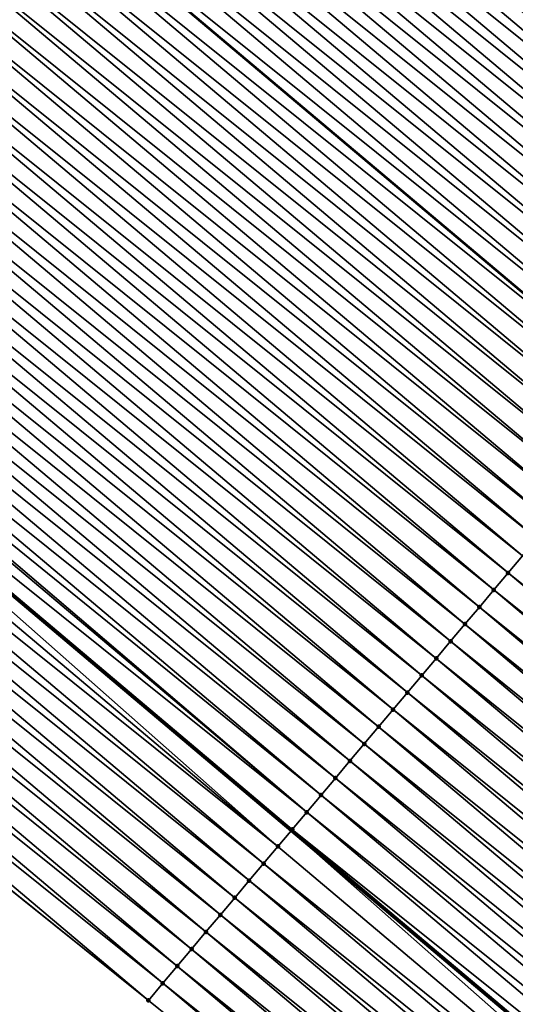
# Model space of a CAD drawing. Header units: feet. Extents: x 2007189 to 2022806, y 818621 to 837694.
# Tile 392 of 656: x 2016835 to 2016846, y 819046 to 819068. Entities that reach past the tile are written whole.
import ezdxf

# ---------------------------------------------------------------- set-up
doc = ezdxf.new("R2010")
doc.units = ezdxf.units.FT
doc.header["$MEASUREMENT"] = 0
for name, color, linetype, lineweight in [('EP_Travel Lane', 172, 'Continuous', 53), ('Road Shots', 141, 'Continuous', 100), ('Road X-Section', 40, 'Continuous', 13), ('STRIPING', 60, 'Continuous', 53)]:
    doc.layers.add(name, color=color, linetype=linetype, lineweight=lineweight)
doc.layers.add('I-77-MM17-21_SB-Surface-Border', color=7, linetype='Continuous')
doc.layers.add('I-77-MM17-21_SB-Surface-TIN', color=7, linetype='Continuous')

msp = doc.modelspace()

# ---------------------------------------------------------------- linework, layer by layer
at = {"layer": 'EP_Travel Lane'}
msp.add_polyline3d([(2016733.999429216, 819140.1034043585, 274.1678343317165), (2016749.296424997, 819127.221880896, 274.4294133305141), (2016764.59372578, 819114.3401005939, 274.6591212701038), (2016779.89070353, 819101.4585923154, 274.9225861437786), (2016795.18778303, 819088.576998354, 275.1754161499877), (2016810.484822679, 819075.6954379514, 275.4324137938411), (2016825.782035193, 819062.8137319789, 275.6713380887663), (2016841.079173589, 819049.9320884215, 275.9180162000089), (2016856.376299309, 819037.0504555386, 276.1660225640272), (2016871.673332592, 819024.1689004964, 276.4236824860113), (2016886.982882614, 819011.2875277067, 276.6819348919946), (2016902.308022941, 818998.4390243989, 276.9303344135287), (2016917.633320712, 818985.5903890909, 277.155754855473), (2016932.95899216, 818972.7414404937, 277.3266247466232), (2016948.284831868, 818959.8923508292, 277.4729298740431), (2016963.610795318, 818947.0431574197, 277.6011788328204), (2016978.936536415, 818934.1941504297, 277.7618819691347), (2016994.26224747, 818921.3451686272, 277.9269635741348), (2017009.587746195, 818908.4963648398, 278.12305330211), (2017024.913461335, 818895.6473796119, 278.287547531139), (2017040.259477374, 818882.7864861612, 278.4217461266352), (2017055.598698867, 818869.9530697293, 278.5670416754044), (2017070.938029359, 818857.1195621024, 278.6535262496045), (2017086.277400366, 818844.286020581, 278.7181300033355)], dxfattribs=at)
at = {"layer": 'I-77-MM17-21_SB-Surface-Border', "color": 3, "linetype": 'Continuous', "lineweight": -3}
msp.add_polyline3d([(2017085.954980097, 818843.9006351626, 278.6995043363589), (2017070.209611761, 818856.2489015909, 278.6138580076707), (2017054.652584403, 818868.8221821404, 278.51044431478), (2017039.253249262, 818881.5837598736, 278.3655220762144), (2017023.470538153, 818893.9304283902, 278.2235324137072), (2017007.420183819, 818905.9170554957, 278.0195860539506), (2016992.481850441, 818919.2264905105, 277.8362537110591), (2016977.717256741, 818932.7433000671, 277.7066960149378), (2016961.341886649, 818944.3440322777, 277.5491763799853), (2016947.274771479, 818958.6908833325, 277.4580087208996), (2016932.596480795, 818972.3101950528, 277.3185388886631), (2016915.047826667, 818982.5151392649, 277.131746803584), (2016900.012915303, 818995.7091841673, 276.9102384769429), (2016884.092850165, 819007.8499312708, 276.6463734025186), (2016869.116902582, 819021.1336139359, 276.3774182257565), (2016853.500769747, 819033.6361956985, 276.1087442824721), (2016837.88433416, 819046.1390325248, 275.8717059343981), (2016822.268144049, 819058.6416625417, 275.6090141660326), (2016807.295925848, 819071.909341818, 275.3812706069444), (2016792.001816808, 819084.7944163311, 275.1261050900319), (2016777.351884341, 819098.4443676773, 274.8844872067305), (2016762.380124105, 819111.7116611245, 274.6088648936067), (2016746.441525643, 819123.8321223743, 274.3728565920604), (2016731.791721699, 819137.481965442, 274.1178048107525)], dxfattribs=at)
at = {"layer": 'I-77-MM17-21_SB-Surface-TIN', "color": 128, "linetype": 'Continuous', "lineweight": -3}
for points in [[(2016856.242503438, 819067.9387494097, 276.3479161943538), (2016841.006082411, 819080.8927445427, 276.1157807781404), (2016840.948187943, 819080.8239978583, 276.1143344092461)], [(2016856.242503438, 819067.9387494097, 276.3479161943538), (2016856.564620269, 819068.3211637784, 276.351704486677), (2016841.006082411, 819080.8927445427, 276.1157807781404)], [(2016856.147785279, 819067.8262824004, 276.3458537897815), (2016840.948187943, 819080.8239978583, 276.1143344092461), (2016840.626138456, 819080.4415267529, 276.1035068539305)], [(2016856.147785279, 819067.8262824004, 276.3458537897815), (2016856.242503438, 819067.9387494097, 276.3479161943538), (2016840.948187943, 819080.8239978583, 276.1143344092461)], [(2016855.920434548, 819067.5562946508, 276.3391167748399), (2016840.626138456, 819080.4415267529, 276.1035068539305), (2016840.304107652, 819080.0590399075, 276.0907265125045)], [(2016855.920434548, 819067.5562946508, 276.3391167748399), (2016856.147785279, 819067.8262824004, 276.3458537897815), (2016840.626138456, 819080.4415267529, 276.1035068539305)], [(2016855.467626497, 819067.018495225, 276.3219687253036), (2016840.304107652, 819080.0590399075, 276.0907265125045), (2016839.982076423, 819079.6765534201, 276.0779905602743)], [(2016855.467626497, 819067.018495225, 276.3219687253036), (2016855.598395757, 819067.1738145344, 276.3271713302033), (2016840.304107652, 819080.0590399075, 276.0907265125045)], [(2016855.598395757, 819067.1738145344, 276.3271713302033), (2016855.920434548, 819067.5562946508, 276.3391167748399), (2016840.304107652, 819080.0590399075, 276.0907265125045)], [(2016855.276363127, 819066.791329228, 276.3145819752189), (2016839.982076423, 819079.6765534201, 276.0779905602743), (2016839.660036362, 819079.2940743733, 276.0661777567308)], [(2016855.276363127, 819066.791329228, 276.3145819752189), (2016855.467626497, 819067.018495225, 276.3219687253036), (2016839.982076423, 819079.6765534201, 276.0779905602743)], [(2016854.954324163, 819066.4088492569, 276.3026545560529), (2016839.660036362, 819079.2940743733, 276.0661777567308), (2016839.33798566, 819078.9116042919, 276.0554772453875)], [(2016854.954324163, 819066.4088492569, 276.3026545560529), (2016855.276363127, 819066.791329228, 276.3145819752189), (2016839.660036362, 819079.2940743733, 276.0661777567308)], [(2016854.632274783, 819066.0263780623, 276.291816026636), (2016839.33798566, 819078.9116042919, 276.0554772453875), (2016839.015926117, 819078.5291416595, 276.0457009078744)], [(2016854.632274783, 819066.0263780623, 276.291816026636), (2016854.954324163, 819066.4088492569, 276.3026545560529), (2016839.33798566, 819078.9116042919, 276.0554772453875)], [(2016854.310224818, 819065.6439073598, 276.2810385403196), (2016839.015926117, 819078.5291416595, 276.0457009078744), (2016838.693861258, 819078.1466835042, 276.0364800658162)], [(2016854.310224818, 819065.6439073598, 276.2810385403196), (2016854.632274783, 819066.0263780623, 276.291816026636), (2016839.015926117, 819078.5291416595, 276.0457009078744)], [(2016853.988173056, 819065.2614381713, 276.2704488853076), (2016838.693861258, 819078.1466835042, 276.0364800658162), (2016838.371792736, 819077.7642284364, 276.0276422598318)], [(2016853.988173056, 819065.2614381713, 276.2704488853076), (2016854.310224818, 819065.6439073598, 276.2810385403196), (2016838.693861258, 819078.1466835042, 276.0364800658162)], [(2016853.666121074, 819064.8789691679, 276.25988221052), (2016838.371792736, 819077.7642284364, 276.0276422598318), (2016838.04972355, 819077.381773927, 276.0188737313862)], [(2016853.666121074, 819064.8789691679, 276.25988221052), (2016853.988173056, 819065.2614381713, 276.2704488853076), (2016838.371792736, 819077.7642284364, 276.0276422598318)], [(2016853.344057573, 819064.4965098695, 276.2505195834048), (2016838.04972355, 819077.381773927, 276.0188737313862), (2016837.727657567, 819076.9993167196, 276.0097704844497)], [(2016853.344057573, 819064.4965098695, 276.2505195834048), (2016853.666121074, 819064.8789691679, 276.25988221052), (2016838.04972355, 819077.381773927, 276.0188737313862)], [(2016853.021983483, 819064.114059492, 276.2422637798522), (2016837.727657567, 819076.9993167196, 276.0097704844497), (2016837.405592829, 819076.616858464, 276.0005371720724)], [(2016853.021983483, 819064.114059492, 276.2422637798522), (2016853.344057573, 819064.4965098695, 276.2505195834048), (2016837.727657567, 819076.9993167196, 276.0097704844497)], [(2016852.699911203, 819063.73160759, 276.233818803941), (2016837.405592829, 819076.616858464, 276.0005371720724), (2016837.083528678, 819076.2343997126, 275.9912423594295)], [(2016852.699911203, 819063.73160759, 276.233818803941), (2016853.021983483, 819064.114059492, 276.2422637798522), (2016837.405592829, 819076.616858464, 276.0005371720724)], [(2016852.377835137, 819063.3491588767, 276.2257694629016), (2016837.083528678, 819076.2343997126, 275.9912423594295), (2016836.761472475, 819075.8519342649, 275.981116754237)], [(2016852.377835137, 819063.3491588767, 276.2257694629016), (2016852.699911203, 819063.73160759, 276.233818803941), (2016837.083528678, 819076.2343997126, 275.9912423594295)], [(2016852.055772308, 819062.9666990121, 276.2163366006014), (2016836.761472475, 819075.8519342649, 275.981116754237), (2016836.43942267, 819075.4694634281, 275.9703225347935)], [(2016852.055772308, 819062.9666990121, 276.2163366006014), (2016852.377835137, 819063.3491588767, 276.2257694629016), (2016836.761472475, 819075.8519342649, 275.981116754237)], [(2016851.733721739, 819062.5842288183, 276.2056222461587), (2016836.43942267, 819075.4694634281, 275.9703225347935), (2016836.117373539, 819075.0869920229, 275.9594577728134)], [(2016851.733721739, 819062.5842288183, 276.2056222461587), (2016852.055772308, 819062.9666990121, 276.2163366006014), (2016836.43942267, 819075.4694634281, 275.9703225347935)], [(2016851.411678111, 819062.2017527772, 276.1941823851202), (2016836.117373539, 819075.0869920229, 275.9594577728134), (2016835.795322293, 819074.7045223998, 275.9488141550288)], [(2016851.411678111, 819062.2017527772, 276.1941823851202), (2016851.733721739, 819062.5842288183, 276.2056222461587), (2016836.117373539, 819075.0869920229, 275.9594577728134)], [(2016851.089633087, 819061.819277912, 276.1828884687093), (2016835.795322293, 819074.7045223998, 275.9488141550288), (2016835.473267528, 819074.3220557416, 275.9385383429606)], [(2016851.089633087, 819061.819277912, 276.1828884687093), (2016851.411678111, 819062.2017527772, 276.1941823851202), (2016835.795322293, 819074.7045223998, 275.9488141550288)], [(2016850.76758171, 819061.4368083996, 276.1722586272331), (2016835.473267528, 819074.3220557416, 275.9385383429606), (2016835.151210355, 819073.9395911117, 275.9285142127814)], [(2016850.76758171, 819061.4368083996, 276.1722586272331), (2016851.089633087, 819061.819277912, 276.1828884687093), (2016835.473267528, 819074.3220557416, 275.9385383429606)], [(2016850.445521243, 819061.0543465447, 276.1625788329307), (2016835.151210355, 819073.9395911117, 275.9285142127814), (2016834.829156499, 819073.5571236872, 275.918143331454)], [(2016850.445521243, 819061.0543465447, 276.1625788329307), (2016850.76758171, 819061.4368083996, 276.1722586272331), (2016835.151210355, 819073.9395911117, 275.9285142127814)], [(2016850.123454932, 819060.6718896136, 276.153509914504), (2016834.829156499, 819073.5571236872, 275.918143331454), (2016834.507107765, 819073.1746519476, 275.9072371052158)], [(2016850.123454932, 819060.6718896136, 276.153509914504), (2016850.445521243, 819061.0543465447, 276.1625788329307), (2016834.829156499, 819073.5571236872, 275.918143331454)], [(2016849.801388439, 819060.289432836, 276.1444600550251), (2016834.507107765, 819073.1746519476, 275.9072371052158), (2016834.185064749, 819072.7921753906, 275.8957332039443)], [(2016849.801388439, 819060.289432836, 276.1444600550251), (2016850.123454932, 819060.6718896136, 276.153509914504), (2016834.507107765, 819073.1746519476, 275.9072371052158)], [(2016849.479322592, 819059.9069755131, 276.135342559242), (2016834.185064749, 819072.7921753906, 275.8957332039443), (2016833.863015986, 819072.4097034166, 275.8848166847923)], [(2016849.479322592, 819059.9069755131, 276.135342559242), (2016849.801388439, 819060.289432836, 276.1444600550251), (2016834.185064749, 819072.7921753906, 275.8957332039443)], [(2016833.540961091, 819072.0272371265, 275.8745677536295), (2016849.157257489, 819059.5245173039, 276.1261339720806), (2016833.863015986, 819072.4097034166, 275.8848166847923)], [(2016849.479322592, 819059.9069755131, 276.135342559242), (2016833.863015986, 819072.4097034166, 275.8848166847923), (2016849.157257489, 819059.5245173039, 276.1261339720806)], [(2016848.835185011, 819059.1420658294, 276.1177231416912), (2016833.540961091, 819072.0272371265, 275.8745677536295), (2016833.218890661, 819071.6447836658, 275.8659293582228)], [(2016848.835185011, 819059.1420658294, 276.1177231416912), (2016849.157257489, 819059.5245173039, 276.1261339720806), (2016833.540961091, 819072.0272371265, 275.8745677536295)], [(2016848.513107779, 819058.759618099, 276.1097957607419), (2016833.218890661, 819071.6447836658, 275.8659293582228), (2016832.896817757, 819071.2623322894, 275.8575495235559)], [(2016848.513107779, 819058.759618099, 276.1097957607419), (2016848.835185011, 819059.1420658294, 276.1177231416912), (2016833.218890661, 819071.6447836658, 275.8659293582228)], [(2016848.191030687, 819058.3771702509, 276.1018537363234), (2016832.896817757, 819071.2623322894, 275.8575495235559), (2016832.574743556, 819070.8798820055, 275.8493052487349)], [(2016848.191030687, 819058.3771702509, 276.1018537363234), (2016848.513107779, 819058.759618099, 276.1097957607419), (2016832.896817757, 819071.2623322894, 275.8575495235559)], [(2016847.86896457, 819057.994713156, 276.0927645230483), (2016832.574743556, 819070.8798820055, 275.8493052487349), (2016832.25267533, 819070.497426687, 275.8404363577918)], [(2016847.86896457, 819057.994713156, 276.0927645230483), (2016848.191030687, 819058.3771702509, 276.1018537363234), (2016832.574743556, 819070.8798820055, 275.8493052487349)], [(2016847.546903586, 819057.612251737, 276.0831388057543), (2016832.25267533, 819070.497426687, 275.8404363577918), (2016831.93060683, 819070.1149716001, 275.831596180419)], [(2016847.546903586, 819057.612251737, 276.0831388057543), (2016847.86896457, 819057.994713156, 276.0927645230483), (2016832.25267533, 819070.497426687, 275.8404363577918)], [(2016847.224840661, 819057.229791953, 276.0737159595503), (2016831.93060683, 819070.1149716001, 275.831596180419), (2016831.608538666, 819069.7325162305, 275.8227209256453)], [(2016847.224840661, 819057.229791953, 276.0737159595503), (2016847.546903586, 819057.612251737, 276.0831388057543), (2016831.93060683, 819070.1149716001, 275.831596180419)], [(2016846.902774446, 819056.847334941, 276.0646370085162), (2016831.608538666, 819069.7325162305, 275.8227209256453), (2016831.28646905, 819069.3500620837, 275.8139973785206)], [(2016846.902774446, 819056.847334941, 276.0646370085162), (2016847.224840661, 819057.229791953, 276.0737159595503), (2016831.608538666, 819069.7325162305, 275.8227209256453)], [(2016846.580700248, 819056.4648846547, 276.0563925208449), (2016831.28646905, 819069.3500620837, 275.8139973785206), (2016830.964399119, 819068.9676082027, 275.8053068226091)], [(2016846.580700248, 819056.4648846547, 276.0563925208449), (2016846.902774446, 819056.847334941, 276.0646370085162), (2016831.28646905, 819069.3500620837, 275.8139973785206)], [(2016846.25862454, 819056.0824356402, 276.0483057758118), (2016830.964399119, 819068.9676082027, 275.8053068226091), (2016830.642330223, 819068.5851534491, 275.7965080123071)], [(2016846.25862454, 819056.0824356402, 276.0483057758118), (2016846.580700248, 819056.4648846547, 276.0563925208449), (2016830.964399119, 819068.9676082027, 275.8053068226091)], [(2016845.936549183, 819055.6999863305, 276.0401824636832), (2016830.642330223, 819068.5851534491, 275.7965080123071), (2016830.320262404, 819068.202697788, 275.787596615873)], [(2016845.936549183, 819055.6999863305, 276.0401824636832), (2016846.25862454, 819056.0824356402, 276.0483057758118), (2016830.642330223, 819068.5851534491, 275.7965080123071)], [(2016845.614475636, 819055.317535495, 276.0318698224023), (2016830.320262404, 819068.202697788, 275.787596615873), (2016829.998194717, 819067.8202420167, 275.7786715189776)], [(2016845.614475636, 819055.317535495, 276.0318698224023), (2016845.936549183, 819055.6999863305, 276.0401824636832), (2016830.320262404, 819068.202697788, 275.787596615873)], [(2016845.292407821, 819054.9350798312, 276.0229581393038), (2016829.998194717, 819067.8202420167, 275.7786715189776), (2016829.676128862, 819067.4377847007, 275.7695547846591)], [(2016845.292407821, 819054.9350798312, 276.0229581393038), (2016845.614475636, 819055.317535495, 276.0318698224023), (2016829.998194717, 819067.8202420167, 275.7786715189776)], [(2016844.970343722, 819054.5526210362, 276.0136579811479), (2016829.676128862, 819067.4377847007, 275.7695547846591), (2016829.354065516, 819067.055325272, 275.760175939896)], [(2016844.970343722, 819054.5526210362, 276.0136579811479), (2016845.292407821, 819054.9350798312, 276.0229581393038), (2016829.676128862, 819067.4377847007, 275.7695547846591)], [(2016844.648284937, 819054.1701577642, 276.0038023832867), (2016829.354065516, 819067.055325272, 275.760175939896), (2016829.032003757, 819066.672864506, 275.7506311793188)], [(2016844.648284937, 819054.1701577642, 276.0038023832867), (2016844.970343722, 819054.5526210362, 276.0136579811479), (2016829.354065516, 819067.055325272, 275.760175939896)], [(2016844.326226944, 819053.7876938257, 275.9938640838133), (2016829.032003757, 819066.672864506, 275.7506311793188), (2016828.709945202, 819066.2904010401, 275.7407514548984)], [(2016844.326226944, 819053.7876938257, 275.9938640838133), (2016844.648284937, 819054.1701577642, 276.0038023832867), (2016829.032003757, 819066.672864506, 275.7506311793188)], [(2016844.004169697, 819053.4052292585, 275.983847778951), (2016828.709945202, 819066.2904010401, 275.7407514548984), (2016828.387887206, 819065.9079371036, 275.7308133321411)], [(2016844.004169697, 819053.4052292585, 275.983847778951), (2016844.326226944, 819053.7876938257, 275.9938640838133), (2016828.709945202, 819066.2904010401, 275.7407514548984)], [(2016843.682112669, 819053.0227645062, 275.9738085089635), (2016828.387887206, 819065.9079371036, 275.7308133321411), (2016828.065827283, 819065.5254747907, 275.721076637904)], [(2016843.682112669, 819053.0227645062, 275.9738085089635), (2016844.004169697, 819053.4052292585, 275.983847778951), (2016828.387887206, 819065.9079371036, 275.7308133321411)], [(2016843.360050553, 819052.6403040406, 275.964301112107), (2016828.065827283, 819065.5254747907, 275.721076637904), (2016827.743765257, 819065.1430142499, 275.7115598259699)], [(2016843.360050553, 819052.6403040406, 275.964301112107), (2016843.682112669, 819053.0227645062, 275.9738085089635), (2016828.065827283, 819065.5254747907, 275.721076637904)], [(2016843.037985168, 819052.2578463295, 275.9551354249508), (2016827.743765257, 819065.1430142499, 275.7115598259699), (2016827.421702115, 819064.7605546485, 275.7021595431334)], [(2016843.037985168, 819052.2578463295, 275.9551354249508), (2016843.360050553, 819052.6403040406, 275.964301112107), (2016827.743765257, 819065.1430142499, 275.7115598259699)], [(2016842.71591791, 819051.8753901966, 275.9461655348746), (2016827.421702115, 819064.7605546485, 275.7021595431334), (2016827.099635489, 819064.3780979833, 275.6931235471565)], [(2016842.71591791, 819051.8753901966, 275.9461655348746), (2016843.037985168, 819052.2578463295, 275.9551354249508), (2016827.421702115, 819064.7605546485, 275.7021595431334)], [(2016842.3938458, 819051.4929381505, 275.937702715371), (2016827.099635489, 819064.3780979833, 275.6931235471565), (2016826.777559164, 819063.9956494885, 275.6851012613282)], [(2016842.3938458, 819051.4929381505, 275.937702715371), (2016842.71591791, 819051.8753901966, 275.9461655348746), (2016827.099635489, 819064.3780979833, 275.6931235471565)], [(2016842.071765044, 819051.1104933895, 275.9301437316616), (2016826.777559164, 819063.9956494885, 275.6851012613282), (2016826.455469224, 819063.6132124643, 275.678502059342)], [(2016842.071765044, 819051.1104933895, 275.9301437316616), (2016842.3938458, 819051.4929381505, 275.937702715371), (2016826.777559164, 819063.9956494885, 275.6851012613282)], [(2016841.749672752, 819050.728058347, 275.9237904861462), (2016826.455469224, 819063.6132124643, 275.678502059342), (2016826.20850216, 819063.3200009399, 275.6748598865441)], [(2016841.749672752, 819050.728058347, 275.9237904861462), (2016842.071765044, 819051.1104933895, 275.9301437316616), (2016826.455469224, 819063.6132124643, 275.678502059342)], [(2016841.427558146, 819050.3456421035, 275.9197695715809), (2016826.20850216, 819063.3200009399, 275.6748598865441), (2016826.133358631, 819063.2307928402, 275.6740616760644)], [(2016841.427558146, 819050.3456421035, 275.9197695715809), (2016841.749672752, 819050.728058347, 275.9237904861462), (2016826.20850216, 819063.3200009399, 275.6748598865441)], [(2016841.427558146, 819050.3456421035, 275.9197695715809), (2016826.133358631, 819063.2307928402, 275.6740616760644), (2016825.811229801, 819062.8483885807, 275.6715275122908)], [(2016840.783270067, 819049.5808592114, 275.9178808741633), (2016825.782035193, 819062.8137319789, 275.6713380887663), (2016825.489096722, 819062.4659879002, 275.6694374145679)], [(2016825.811229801, 819062.8483885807, 275.6715275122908), (2016825.782035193, 819062.8137319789, 275.6713380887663), (2016841.079173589, 819049.9320884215, 275.9180162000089)], [(2016840.783270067, 819049.5808592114, 275.9178808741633), (2016841.079173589, 819049.9320884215, 275.9180162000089), (2016825.782035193, 819062.8137319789, 275.6713380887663)], [(2016841.105421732, 819049.9632442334, 275.9180282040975), (2016825.811229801, 819062.8483885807, 275.6715275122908), (2016841.079173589, 819049.9320884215, 275.9180162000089)], [(2016841.105421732, 819049.9632442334, 275.9180282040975), (2016841.427558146, 819050.3456421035, 275.9197695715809), (2016825.811229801, 819062.8483885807, 275.6715275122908)], [(2016840.783270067, 819049.5808592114, 275.9178808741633), (2016825.489096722, 819062.4659879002, 275.6694374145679), (2016825.166969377, 819062.0835823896, 275.6667480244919)], [(2016840.46111866, 819049.1984739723, 275.9177066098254), (2016825.166969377, 819062.0835823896, 275.6667480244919), (2016824.844854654, 819061.701166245, 275.6627393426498)], [(2016840.46111866, 819049.1984739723, 275.9177066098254), (2016840.783270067, 819049.5808592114, 275.9178808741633), (2016825.166969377, 819062.0835823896, 275.6667480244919)], [(2016840.138984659, 819048.8160740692, 275.9157130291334), (2016824.844854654, 819061.701166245, 275.6627393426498), (2016824.522752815, 819061.3187392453, 275.6573838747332)], [(2016840.138984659, 819048.8160740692, 275.9157130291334), (2016840.46111866, 819049.1984739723, 275.9177066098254), (2016824.844854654, 819061.701166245, 275.6627393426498)], [(2016839.816868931, 819048.4336587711, 275.911809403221), (2016824.522752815, 819061.3187392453, 275.6573838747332), (2016824.200658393, 819060.9363059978, 275.6512532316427)], [(2016839.816868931, 819048.4336587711, 275.911809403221), (2016840.138984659, 819048.8160740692, 275.9157130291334), (2016824.522752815, 819061.3187392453, 275.6573838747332)], [(2016839.494768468, 819048.0512306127, 275.9063102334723), (2016824.200658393, 819060.9363059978, 275.6512532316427), (2016823.878567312, 819060.5538699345, 275.644773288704)], [(2016839.494768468, 819048.0512306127, 275.9063102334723), (2016839.816868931, 819048.4336587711, 275.911809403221), (2016824.200658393, 819060.9363059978, 275.6512532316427)], [(2016839.172676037, 819047.668795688, 275.8999716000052), (2016823.878567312, 819060.5538699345, 275.644773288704), (2016823.556478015, 819060.1714323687, 275.6381069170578)], [(2016839.172676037, 819047.668795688, 275.8999716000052), (2016839.494768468, 819048.0512306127, 275.9063102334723), (2016823.878567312, 819060.5538699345, 275.644773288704)], [(2016838.850588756, 819047.2863564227, 275.8930944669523), (2016823.556478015, 819060.1714323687, 275.6381069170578), (2016823.234390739, 819059.7889931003, 275.6312292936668)], [(2016838.850588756, 819047.2863564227, 275.8930944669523), (2016839.172676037, 819047.668795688, 275.8999716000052), (2016823.556478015, 819060.1714323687, 275.6381069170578)], [(2016838.528503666, 819046.9039153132, 275.8859884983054), (2016823.234390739, 819059.7889931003, 275.6312292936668), (2016822.912305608, 819059.4065520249, 275.6241275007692)], [(2016838.528503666, 819046.9039153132, 275.8859884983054), (2016838.850588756, 819047.2863564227, 275.8930944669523), (2016823.234390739, 819059.7889931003, 275.6312292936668)], [(2016838.206418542, 819046.5214742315, 275.8788859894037), (2016822.912305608, 819059.4065520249, 275.6241275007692), (2016822.59022352, 819059.0241083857, 275.6167076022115)], [(2016838.206418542, 819046.5214742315, 275.8788859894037), (2016838.528503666, 819046.9039153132, 275.8859884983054), (2016822.912305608, 819059.4065520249, 275.6241275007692)], [(2016837.88433416, 819046.1390325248, 275.8717059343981), (2016822.59022352, 819059.0241083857, 275.6167076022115), (2016822.268144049, 819058.6416625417, 275.6090141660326)], [(2016837.88433416, 819046.1390325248, 275.8717059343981), (2016838.206418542, 819046.5214742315, 275.8788859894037), (2016822.59022352, 819059.0241083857, 275.6167076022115)], [(2016861.552752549, 819043.1973451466, 276.3014876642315), (2016846.25862454, 819056.0824356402, 276.0483057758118), (2016845.936549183, 819055.6999863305, 276.0401824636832)], [(2016861.230682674, 819042.814891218, 276.2927915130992), (2016845.936549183, 819055.6999863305, 276.0401824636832), (2016845.614475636, 819055.317535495, 276.0318698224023)], [(2016861.230682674, 819042.814891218, 276.2927915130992), (2016861.552752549, 819043.1973451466, 276.3014876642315), (2016845.936549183, 819055.6999863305, 276.0401824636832)], [(2016860.90861878, 819042.4324322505, 276.2834701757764), (2016845.614475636, 819055.317535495, 276.0318698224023), (2016845.292407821, 819054.9350798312, 276.0229581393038)], [(2016860.90861878, 819042.4324322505, 276.2834701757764), (2016861.230682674, 819042.814891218, 276.2927915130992), (2016845.614475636, 819055.317535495, 276.0318698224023)], [(2016860.586551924, 819042.049975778, 276.2744584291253), (2016845.292407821, 819054.9350798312, 276.0229581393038), (2016844.970343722, 819054.5526210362, 276.0136579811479)], [(2016860.586551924, 819042.049975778, 276.2744584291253), (2016860.90861878, 819042.4324322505, 276.2834701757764), (2016845.292407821, 819054.9350798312, 276.0229581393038)], [(2016860.264484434, 819041.6675198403, 276.2655130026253), (2016844.970343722, 819054.5526210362, 276.0136579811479), (2016844.648284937, 819054.1701577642, 276.0038023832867)], [(2016860.264484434, 819041.6675198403, 276.2655130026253), (2016860.586551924, 819042.049975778, 276.2744584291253), (2016844.970343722, 819054.5526210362, 276.0136579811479)], [(2016859.942417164, 819041.2850637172, 276.2565445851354), (2016844.648284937, 819054.1701577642, 276.0038023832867), (2016844.326226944, 819053.7876938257, 275.9938640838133)], [(2016859.942417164, 819041.2850637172, 276.2565445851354), (2016860.264484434, 819041.6675198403, 276.2655130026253), (2016844.648284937, 819054.1701577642, 276.0038023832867)], [(2016859.620345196, 819040.9026115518, 276.2480671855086), (2016844.326226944, 819053.7876938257, 275.9938640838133), (2016844.004169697, 819053.4052292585, 275.983847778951)], [(2016859.620345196, 819040.9026115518, 276.2480671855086), (2016859.942417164, 819041.2850637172, 276.2565445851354), (2016844.326226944, 819053.7876938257, 275.9938640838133)], [(2016859.298269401, 819040.5201626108, 276.2399898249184), (2016844.004169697, 819053.4052292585, 275.983847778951), (2016843.682112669, 819053.0227645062, 275.9738085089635)], [(2016859.298269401, 819040.5201626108, 276.2399898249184), (2016859.620345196, 819040.9026115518, 276.2480671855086), (2016844.004169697, 819053.4052292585, 275.983847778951)], [(2016858.976194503, 819040.137712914, 276.2318187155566), (2016843.682112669, 819053.0227645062, 275.9738085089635), (2016843.360050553, 819052.6403040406, 275.964301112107)], [(2016858.976194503, 819040.137712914, 276.2318187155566), (2016859.298269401, 819040.5201626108, 276.2399898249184), (2016843.682112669, 819053.0227645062, 275.9738085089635)], [(2016858.65412407, 819039.7552594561, 276.223180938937), (2016843.360050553, 819052.6403040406, 275.964301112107), (2016843.037985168, 819052.2578463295, 275.9551354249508)], [(2016858.65412407, 819039.7552594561, 276.223180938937), (2016858.976194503, 819040.137712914, 276.2318187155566), (2016843.360050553, 819052.6403040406, 275.964301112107)], [(2016858.332054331, 819039.3728054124, 276.2144705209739), (2016843.037985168, 819052.2578463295, 275.9551354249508), (2016842.71591791, 819051.8753901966, 275.9461655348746)], [(2016858.332054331, 819039.3728054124, 276.2144705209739), (2016858.65412407, 819039.7552594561, 276.223180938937), (2016843.037985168, 819052.2578463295, 275.9551354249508)], [(2016858.009982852, 819038.9903528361, 276.2059421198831), (2016842.71591791, 819051.8753901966, 275.9461655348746), (2016842.3938458, 819051.4929381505, 275.937702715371)], [(2016858.009982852, 819038.9903528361, 276.2059421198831), (2016858.332054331, 819039.3728054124, 276.2144705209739), (2016842.71591791, 819051.8753901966, 275.9461655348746)], [(2016857.687910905, 819038.6079006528, 276.1974625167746), (2016842.3938458, 819051.4929381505, 275.937702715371), (2016842.071765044, 819051.1104933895, 275.9301437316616)], [(2016857.687910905, 819038.6079006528, 276.1974625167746), (2016858.009982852, 819038.9903528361, 276.2059421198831), (2016842.3938458, 819051.4929381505, 275.937702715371)], [(2016857.365839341, 819038.2254481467, 276.1889428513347), (2016842.071765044, 819051.1104933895, 275.9301437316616), (2016841.749672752, 819050.728058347, 275.9237904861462)], [(2016857.365839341, 819038.2254481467, 276.1889428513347), (2016857.687910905, 819038.6079006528, 276.1974625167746), (2016842.071765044, 819051.1104933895, 275.9301437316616)], [(2016857.043767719, 819037.8429956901, 276.1804293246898), (2016841.749672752, 819050.728058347, 275.9237904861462), (2016841.427558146, 819050.3456421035, 275.9197695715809)], [(2016857.043767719, 819037.8429956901, 276.1804293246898), (2016857.365839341, 819038.2254481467, 276.1889428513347), (2016841.749672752, 819050.728058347, 275.9237904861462)], [(2016856.721687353, 819037.4605506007, 276.1728298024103), (2016841.427558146, 819050.3456421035, 275.9197695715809), (2016841.105421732, 819049.9632442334, 275.9180282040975)], [(2016856.721687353, 819037.4605506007, 276.1728298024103), (2016857.043767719, 819037.8429956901, 276.1804293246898), (2016841.427558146, 819050.3456421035, 275.9197695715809)], [(2016856.0774951, 819036.6956869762, 276.1609253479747), (2016841.079173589, 819049.9320884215, 275.9180162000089), (2016840.783270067, 819049.5808592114, 275.9178808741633)], [(2016841.105421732, 819049.9632442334, 275.9180282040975), (2016841.079173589, 819049.9320884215, 275.9180162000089), (2016856.376299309, 819037.0504555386, 276.1660225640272)], [(2016856.0774951, 819036.6956869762, 276.1609253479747), (2016856.376299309, 819037.0504555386, 276.1660225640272), (2016841.079173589, 819049.9320884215, 275.9180162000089)], [(2016856.399595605, 819037.0781151, 276.1664199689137), (2016841.105421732, 819049.9632442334, 275.9180282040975), (2016856.376299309, 819037.0504555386, 276.1660225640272)], [(2016856.399595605, 819037.0781151, 276.1664199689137), (2016856.721687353, 819037.4605506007, 276.1728298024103), (2016841.105421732, 819049.9632442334, 275.9180282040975)], [(2016856.0774951, 819036.6956869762, 276.1609253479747), (2016840.783270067, 819049.5808592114, 275.9178808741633), (2016840.46111866, 819049.1984739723, 275.9177066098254)], [(2016855.755391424, 819036.3132615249, 276.1557623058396), (2016840.46111866, 819049.1984739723, 275.9177066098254), (2016840.138984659, 819048.8160740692, 275.9157130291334)], [(2016855.755391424, 819036.3132615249, 276.1557623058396), (2016856.0774951, 819036.6956869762, 276.1609253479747), (2016840.46111866, 819049.1984739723, 275.9177066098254)], [(2016855.433285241, 819035.9308381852, 276.1508612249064), (2016840.138984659, 819048.8160740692, 275.9157130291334), (2016839.816868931, 819048.4336587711, 275.911809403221)], [(2016855.433285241, 819035.9308381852, 276.1508612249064), (2016855.755391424, 819036.3132615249, 276.1557623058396), (2016840.138984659, 819048.8160740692, 275.9157130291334)], [(2016855.111177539, 819035.5484161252, 276.1461189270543), (2016839.816868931, 819048.4336587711, 275.911809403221), (2016839.494768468, 819048.0512306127, 275.9063102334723)], [(2016855.111177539, 819035.5484161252, 276.1461189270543), (2016855.433285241, 819035.9308381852, 276.1508612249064), (2016839.816868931, 819048.4336587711, 275.911809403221)], [(2016854.789073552, 819035.1659909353, 276.1409883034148), (2016839.494768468, 819048.0512306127, 275.9063102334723), (2016839.172676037, 819047.668795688, 275.8999716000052)], [(2016854.789073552, 819035.1659909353, 276.1409883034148), (2016855.111177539, 819035.5484161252, 276.1461189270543), (2016839.494768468, 819048.0512306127, 275.9063102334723)], [(2016854.466982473, 819034.7835548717, 276.1345086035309), (2016839.172676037, 819047.668795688, 275.8999716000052), (2016838.850588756, 819047.2863564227, 275.8930944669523)], [(2016854.466982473, 819034.7835548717, 276.1345086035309), (2016854.789073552, 819035.1659909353, 276.1409883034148), (2016839.172676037, 819047.668795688, 275.8999716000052)], [(2016854.14490227, 819034.4011096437, 276.1268919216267), (2016838.850588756, 819047.2863564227, 275.8930944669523), (2016838.528503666, 819046.9039153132, 275.8859884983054)], [(2016854.14490227, 819034.4011096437, 276.1268919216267), (2016854.466982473, 819034.7835548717, 276.1345086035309), (2016838.850588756, 819047.2863564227, 275.8930944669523)], [(2016853.822831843, 819034.01865618, 276.1182534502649), (2016838.528503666, 819046.9039153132, 275.8859884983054), (2016838.206418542, 819046.5214742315, 275.8788859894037)], [(2016853.822831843, 819034.01865618, 276.1182534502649), (2016854.14490227, 819034.4011096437, 276.1268919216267), (2016838.528503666, 819046.9039153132, 275.8859884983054)], [(2016853.500769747, 819033.6361956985, 276.1087442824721), (2016838.206418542, 819046.5214742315, 275.8788859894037), (2016837.88433416, 819046.1390325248, 275.8717059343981)], [(2016853.500769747, 819033.6361956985, 276.1087442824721), (2016853.822831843, 819034.01865618, 276.1182534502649), (2016838.206418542, 819046.5214742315, 275.8788859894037)]]:
    msp.add_3dface(points, dxfattribs=at)
at = {"layer": 'Road Shots', "lineweight": 100}
for p in [(2016845.936549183, 819055.6999863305, 276.0401824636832), (2016845.614475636, 819055.317535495, 276.0318698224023), (2016845.292407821, 819054.9350798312, 276.0229581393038), (2016844.970343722, 819054.5526210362, 276.0136579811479), (2016844.648284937, 819054.1701577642, 276.0038023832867), (2016844.326226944, 819053.7876938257, 275.9938640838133), (2016844.004169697, 819053.4052292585, 275.983847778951), (2016843.682112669, 819053.0227645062, 275.9738085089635), (2016843.360050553, 819052.6403040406, 275.964301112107), (2016843.037985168, 819052.2578463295, 275.9551354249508), (2016842.71591791, 819051.8753901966, 275.9461655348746), (2016842.3938458, 819051.4929381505, 275.937702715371), (2016842.071765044, 819051.1104933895, 275.9301437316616), (2016841.749672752, 819050.728058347, 275.9237904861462), (2016841.427558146, 819050.3456421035, 275.9197695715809), (2016841.105421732, 819049.9632442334, 275.9180282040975), (2016840.783270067, 819049.5808592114, 275.9178808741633), (2016840.46111866, 819049.1984739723, 275.9177066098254), (2016840.138984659, 819048.8160740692, 275.9157130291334), (2016839.816868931, 819048.4336587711, 275.911809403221), (2016839.494768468, 819048.0512306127, 275.9063102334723), (2016839.172676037, 819047.668795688, 275.8999716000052), (2016838.850588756, 819047.2863564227, 275.8930944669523), (2016838.528503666, 819046.9039153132, 275.8859884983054), (2016838.206418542, 819046.5214742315, 275.8788859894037), (2016837.88433416, 819046.1390325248, 275.8717059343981)]:
    msp.add_point(p, dxfattribs=at)
at = {"layer": 'Road X-Section', "extrusion": (0.7647078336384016, -0.6442557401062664, 0.01250881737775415), "elevation": 1014600.003674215, "flags": 128}
msp.add_lwpolyline([(1925871.057037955, -12416.32596066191), (1925870.557037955, -12416.30865883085), (1925870.057037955, -12416.29974640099), (1925869.98186734, -12416.29949370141), (1925869.646914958, -12416.30180720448), (1925869.557037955, -12416.30325368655), (1925869.057037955, -12416.31408208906), (1925868.557037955, -12416.32686343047), (1925868.057037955, -12416.33960037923), (1925867.557037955, -12416.35141410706), (1925867.057037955, -12416.36211545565), (1925866.557037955, -12416.37189255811), (1925866.057037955, -12416.38111412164), (1925865.557037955, -12416.38995261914), (1925865.057037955, -12416.39872183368), (1925864.557037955, -12416.40782579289), (1925864.057037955, -12416.41705982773), (1925863.557037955, -12416.42635536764), (1925863.057037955, -12416.43648176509), (1925862.557037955, -12416.44727682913), (1925862.057037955, -12416.45814244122), (1925861.557037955, -12416.46878689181), (1925861.057037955, -12416.4790635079), (1925860.557037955, -12416.48908842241), (1925860.057037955, -12416.4994601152), (1925859.557037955, -12416.51036719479), (1925859.057037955, -12416.52187199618), (1925858.557037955, -12416.53278936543), (1925858.057037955, -12416.54303910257), (1925857.557037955, -12416.55167817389), (1925857.057037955, -12416.56005866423), (1925856.557037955, -12416.56830358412), (1925856.057037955, -12416.57717316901), (1925855.557037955, -12416.58601403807), (1925855.057037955, -12416.59488998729), (1925854.557037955, -12416.60361421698), (1925854.057037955, -12416.61230545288), (1925853.557037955, -12416.62110495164), (1925853.057037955, -12416.63001704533), (1925852.557037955, -12416.63894284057), (1925852.057037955, -12416.64806028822), (1925851.557037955, -12416.65743986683), (1925851.057037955, -12416.66698537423), (1925850.557037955, -12416.67686587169), (1925850.057037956, -12416.68680477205), (1925849.557037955, -12416.69654222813), (1925849.057037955, -12416.7060597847), (1925848.557037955, -12416.71546080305), (1925848.057037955, -12416.72449750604), (1925847.557037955, -12416.73252041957), (1925847.057037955, -12416.73912013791), (1925846.673676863, -12416.74276259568), (1925846.557037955, -12416.74356086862), (1925846.057037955, -12416.74609523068), (1925845.557037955, -12416.74818549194), (1925845.057037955, -12416.75087509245), (1925844.557037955, -12416.75488408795), (1925844.057037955, -12416.7602399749), (1925843.557037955, -12416.76637109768), (1925843.057037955, -12416.77285154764), (1925842.557037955, -12416.77951844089), (1925842.057037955, -12416.78639660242), (1925841.557037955, -12416.79349895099), (1925841.057037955, -12416.80091943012), (1925840.557037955, -12416.80861346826)], dxfattribs=at)
at = {"layer": 'Road X-Section', "extrusion": (0.7647078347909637, -0.6442557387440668, 0.01250881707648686), "elevation": 1014620.007114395, "flags": 128}
msp.add_lwpolyline([(1925871.055227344, -12416.32891628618), (1925870.555227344, -12416.31897942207), (1925870.142950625, -12416.31578209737), (1925870.055227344, -12416.31579825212), (1925869.555227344, -12416.31958684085), (1925869.40818872, -12416.32164940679), (1925869.055227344, -12416.32838694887), (1925868.555227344, -12416.34033332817), (1925868.35218872, -12416.34553634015), (1925868.055227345, -12416.35292366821), (1925867.555227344, -12416.36485202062), (1925867.055227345, -12416.3756913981), (1925866.555227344, -12416.38646972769), (1925866.055227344, -12416.39706021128), (1925865.555227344, -12416.40762771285), (1925865.055227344, -12416.41699107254), (1925864.555227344, -12416.42524752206), (1925864.055227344, -12416.43369315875), (1925863.555227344, -12416.4417431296), (1925863.055227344, -12416.45117672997), (1925862.555227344, -12416.46189192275), (1925862.055227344, -12416.4733326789), (1925861.555227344, -12416.484627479), (1925861.055227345, -12416.49525815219), (1925860.555227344, -12416.50493870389), (1925860.055227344, -12416.5140083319), (1925859.555227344, -12416.52305889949), (1925859.055227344, -12416.53217710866), (1925858.555227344, -12416.54138641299), (1925858.055227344, -12416.54979790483), (1925857.555227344, -12416.55772590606), (1925857.055227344, -12416.5656685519), (1925856.555227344, -12416.57475847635), (1925856.055227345, -12416.58438494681), (1925855.555227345, -12416.5938085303), (1925855.055227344, -12416.60288819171), (1925854.555227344, -12416.61113332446), (1925854.055227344, -12416.61922070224), (1925853.555227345, -12416.62734464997), (1925853.055227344, -12416.63565794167), (1925852.555227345, -12416.64457032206), (1925852.055227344, -12416.6538712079), (1925851.555227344, -12416.6637275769), (1925851.055227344, -12416.67366665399), (1925850.555227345, -12416.68368374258), (1925850.055227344, -12416.69372379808), (1925849.555227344, -12416.70323193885), (1925849.055227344, -12416.71239834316), (1925848.555227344, -12416.72136893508), (1925848.055227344, -12416.72983241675), (1925847.555227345, -12416.73739199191), (1925847.055227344, -12416.74374573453), (1925846.555227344, -12416.74776696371), (1925846.055227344, -12416.74950846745), (1925845.555227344, -12416.74965580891), (1925845.055227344, -12416.74983008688), (1925844.555227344, -12416.75182382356), (1925844.055227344, -12416.75572775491), (1925843.555227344, -12416.76122735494), (1925843.055227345, -12416.76756648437), (1925842.555227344, -12416.77444415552), (1925842.055227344, -12416.78155068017), (1925841.555227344, -12416.7886537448), (1925841.055227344, -12416.79583436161)], dxfattribs=at)
at = {"layer": 'STRIPING'}
msp.add_polyline3d([(2016726.815235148, 819162.6155415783, 274.107376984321), (2016742.097894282, 819149.720544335, 274.4026973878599), (2016757.392115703, 819136.8353751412, 274.6461143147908), (2016772.686479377, 819123.9500861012, 274.8746617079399), (2016787.980843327, 819111.0647968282, 275.1031805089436), (2016803.274952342, 819098.1797223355, 275.3583467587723), (2016818.568900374, 819085.2947834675, 275.6303390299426), (2016833.863015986, 819072.4097034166, 275.8848166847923), (2016849.157257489, 819059.5245173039, 276.1261339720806), (2016864.451389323, 819046.6394235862, 276.3789138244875), (2016879.745463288, 819033.7543786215, 276.6377435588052), (2016895.040507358, 819020.8733282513, 276.8909980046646), (2016910.347178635, 819008.0029593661, 277.1465662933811), (2016925.654111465, 818995.1323705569, 277.3639080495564), (2016940.961248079, 818982.2616104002, 277.5514677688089), (2016956.268691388, 818969.390592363, 277.6942049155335), (2016971.576137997, 818956.5195715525, 277.8364586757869), (2016986.883460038, 818943.6486554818, 277.9969183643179), (2017002.190648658, 818930.7778515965, 278.1768787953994), (2017017.497807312, 818917.9070729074, 278.3612160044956), (2017032.805205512, 818905.0360927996, 278.5105447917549), (2017048.114852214, 818892.1750590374, 278.6443272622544), (2017063.453122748, 818879.3404541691, 278.7758136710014), (2017078.791449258, 818866.505802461, 278.8771013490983)], dxfattribs=at)

doc.saveas('drawing.dxf')
